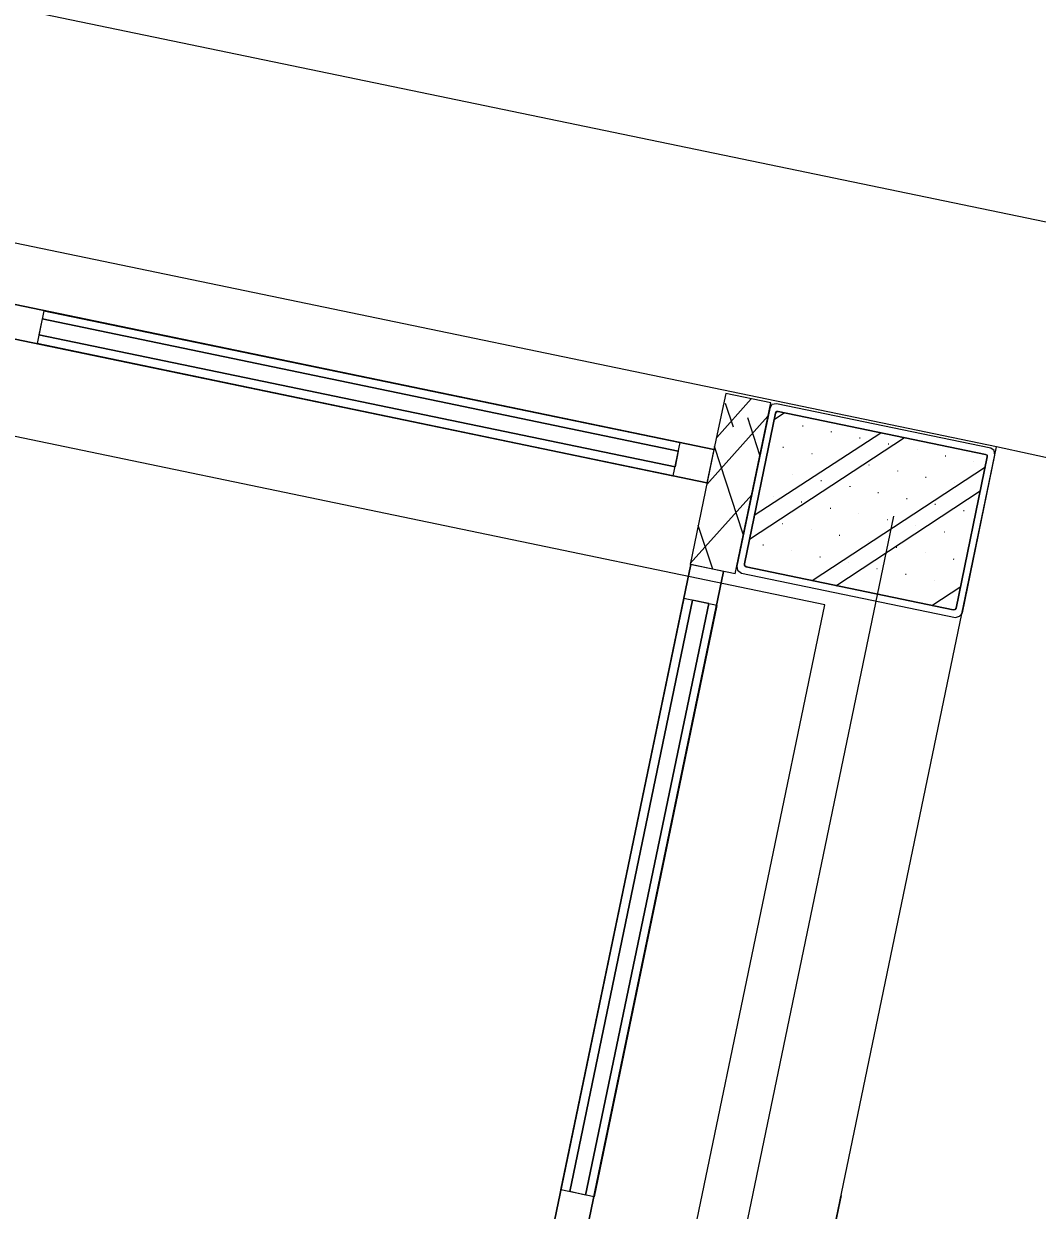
# Model space of a CAD drawing. Extents: x 81065 to 81486, y 452384 to 452681.
# Drawn here: x 81129.404 to 81131.165, y 452567.886 to 452569.948 of the extents above; entities that cross this region are included whole.
import ezdxf

# ---------------------------------------------------------------- set-up
doc = ezdxf.new("R2010")
doc.units = 0
doc.layers.add('B-BH-VH-KANTOPSLUITING-GV', color=7, linetype='Continuous')

msp = doc.modelspace()

# ---------------------------------------------------------------- linework, layer by layer
at = {"layer": 'B-BH-VH-KANTOPSLUITING-GV'}
for p, q in [((81131.0942, 452569.2132), (81080.767, 452579.6601)), ((81083.9651, 452579.4044), (81132.8401, 452569.2593)), ((81130.7961, 452568.9384), (81119.2211, 452571.3424)), ((81127.0541, 452569.9454), (81130.6031, 452569.2084)), ((81130.6031, 452569.2084), (81127.0541, 452569.9454)), ((81127.0421, 452569.8874), (81130.5911, 452569.1504)), ((81130.5911, 452569.1504), (81127.0421, 452569.8874)), ((81129.4391, 452569.4494), (81129.4271, 452569.3924)), ((81129.4391, 452569.4494), (81129.4271, 452569.3924)), ((81129.4391, 452569.4494), (81129.4271, 452569.3924)), ((81129.4391, 452569.4494), (81129.4271, 452569.3924)), ((81129.4391, 452569.4494), (81129.4271, 452569.3924)), ((81129.4391, 452569.4494), (81129.4271, 452569.3924)), ((81129.4391, 452569.4494), (81129.4271, 452569.3924)), ((81129.4391, 452569.4494), (81129.4271, 452569.3924)), ((81129.4391, 452569.4494), (81129.4271, 452569.3924)), ((81129.4391, 452569.4494), (81129.4271, 452569.3924)), ((81129.4391, 452569.4494), (81129.4271, 452569.3924)), ((81129.4391, 452569.4494), (81129.4271, 452569.3924)), ((81129.4391, 452569.4494), (81129.4271, 452569.3924)), ((81129.4391, 452569.4494), (81129.4271, 452569.3924)), ((81129.4391, 452569.4494), (81129.4271, 452569.3924)), ((81129.4391, 452569.4494), (81129.4271, 452569.3924)), ((81129.4391, 452569.4494), (81130.5441, 452569.2204)), ((81130.5441, 452569.2204), (81129.4391, 452569.4494)), ((81129.4391, 452569.4494), (81130.5441, 452569.2204)), ((81130.5441, 452569.2204), (81129.4391, 452569.4494)), ((81129.4391, 452569.4494), (81130.5441, 452569.2204)), ((81130.5441, 452569.2204), (81129.4391, 452569.4494)), ((81129.4391, 452569.4494), (81130.5441, 452569.2204)), ((81130.5441, 452569.2204), (81129.4391, 452569.4494)), ((81129.4391, 452569.4494), (81130.5441, 452569.2204)), ((81130.5441, 452569.2204), (81129.4391, 452569.4494)), ((81129.4391, 452569.4494), (81130.5441, 452569.2204)), ((81130.5441, 452569.2204), (81129.4391, 452569.4494)), ((81129.4391, 452569.4494), (81130.5441, 452569.2204)), ((81130.5441, 452569.2204), (81129.4391, 452569.4494)), ((81129.4391, 452569.4494), (81130.5441, 452569.2204)), ((81130.5441, 452569.2204), (81129.4391, 452569.4494)), ((81129.4361, 452569.4354), (81129.4301, 452569.4074)), ((81129.4361, 452569.4354), (81129.4301, 452569.4074)), ((81129.4361, 452569.4354), (81129.4301, 452569.4074)), ((81129.4361, 452569.4354), (81129.4301, 452569.4074)), ((81129.4361, 452569.4354), (81129.4301, 452569.4074)), ((81129.4361, 452569.4354), (81129.4301, 452569.4074)), ((81129.4361, 452569.4354), (81129.4301, 452569.4074)), ((81129.4361, 452569.4354), (81129.4301, 452569.4074)), ((81129.4361, 452569.4354), (81129.4301, 452569.4074)), ((81129.4361, 452569.4354), (81129.4301, 452569.4074)), ((81129.4361, 452569.4354), (81129.4301, 452569.4074)), ((81129.4361, 452569.4354), (81129.4301, 452569.4074)), ((81129.4361, 452569.4354), (81129.4301, 452569.4074)), ((81129.4361, 452569.4354), (81129.4301, 452569.4074)), ((81129.4361, 452569.4354), (81129.4301, 452569.4074)), ((81129.4361, 452569.4354), (81129.4301, 452569.4074)), ((81129.4361, 452569.4354), (81130.5411, 452569.2054)), ((81130.5411, 452569.2054), (81129.4361, 452569.4354)), ((81130.5411, 452569.2054), (81129.4361, 452569.4354)), ((81129.4361, 452569.4354), (81130.5411, 452569.2054)), ((81130.5411, 452569.2054), (81129.4361, 452569.4354)), ((81129.4361, 452569.4354), (81130.5411, 452569.2054)), ((81130.5411, 452569.2054), (81129.4361, 452569.4354)), ((81129.4361, 452569.4354), (81130.5411, 452569.2054)), ((81130.5411, 452569.2054), (81129.4361, 452569.4354)), ((81129.4361, 452569.4354), (81130.5411, 452569.2054)), ((81129.4361, 452569.4354), (81130.5411, 452569.2054)), ((81130.5411, 452569.2054), (81129.4361, 452569.4354)), ((81129.4361, 452569.4354), (81130.5411, 452569.2054)), ((81130.5411, 452569.2054), (81129.4361, 452569.4354)), ((81129.4361, 452569.4354), (81130.5411, 452569.2054)), ((81130.5411, 452569.2054), (81129.4361, 452569.4354)), ((81129.4301, 452569.4074), (81130.5361, 452569.1784)), ((81130.5361, 452569.1784), (81129.4301, 452569.4074)), ((81130.5361, 452569.1784), (81129.4301, 452569.4074)), ((81129.4301, 452569.4074), (81130.5361, 452569.1784)), ((81130.5361, 452569.1784), (81129.4301, 452569.4074)), ((81129.4301, 452569.4074), (81130.5361, 452569.1784)), ((81130.5361, 452569.1784), (81129.4301, 452569.4074)), ((81129.4301, 452569.4074), (81130.5361, 452569.1784)), ((81130.5361, 452569.1784), (81129.4301, 452569.4074)), ((81129.4301, 452569.4074), (81130.5361, 452569.1784)), ((81129.4301, 452569.4074), (81130.5361, 452569.1784)), ((81130.5361, 452569.1784), (81129.4301, 452569.4074)), ((81129.4301, 452569.4074), (81130.5361, 452569.1784)), ((81130.5361, 452569.1784), (81129.4301, 452569.4074)), ((81129.4301, 452569.4074), (81130.5361, 452569.1784)), ((81130.5361, 452569.1784), (81129.4301, 452569.4074)), ((81129.4271, 452569.3924), (81130.5321, 452569.1624)), ((81130.5321, 452569.1624), (81129.4271, 452569.3924)), ((81129.4271, 452569.3924), (81130.5321, 452569.1624)), ((81130.5321, 452569.1624), (81129.4271, 452569.3924)), ((81129.4271, 452569.3924), (81130.5321, 452569.1624)), ((81130.5321, 452569.1624), (81129.4271, 452569.3924)), ((81129.4271, 452569.3924), (81130.5321, 452569.1624)), ((81130.5321, 452569.1624), (81129.4271, 452569.3924)), ((81129.4271, 452569.3924), (81130.5321, 452569.1624)), ((81130.5321, 452569.1624), (81129.4271, 452569.3924)), ((81129.4271, 452569.3924), (81130.5321, 452569.1624)), ((81130.5321, 452569.1624), (81129.4271, 452569.3924)), ((81129.4271, 452569.3924), (81130.5321, 452569.1624)), ((81130.5321, 452569.1624), (81129.4271, 452569.3924)), ((81129.4271, 452569.3924), (81130.5321, 452569.1624)), ((81130.5321, 452569.1624), (81129.4271, 452569.3924)), ((81130.6241, 452569.3054), (81130.6071, 452569.2274)), ((81130.7021, 452569.2894), (81130.6241, 452569.3054)), ((81130.6081, 452569.2294), (81130.6681, 452569.2964)), ((81130.6371, 452569.2474), (81130.6231, 452569.2884)), ((81130.6371, 452569.2474), (81130.6231, 452569.2884)), ((81130.6401, 452568.9924), (81130.7021, 452569.2894)), ((81130.7041, 452569.2864), (81130.7001, 452569.2794)), ((81130.7121, 452569.2874), (81130.7041, 452569.2864)), ((81131.0841, 452569.2104), (81130.7121, 452569.2874)), ((81130.5911, 452569.1474), (81130.6971, 452569.2664)), ((81130.7001, 452569.2794), (81130.6431, 452569.0054)), ((81130.6561, 452569.0094), (81130.7101, 452569.2714)), ((81130.7101, 452569.2714), (81130.6561, 452569.0094)), ((81130.6831, 452569.1984), (81130.6621, 452569.2634)), ((81130.7081, 452569.2604), (81130.7261, 452569.2724)), ((81130.7101, 452569.2714), (81130.7121, 452569.2744)), ((81130.7121, 452569.2744), (81130.7101, 452569.2714)), ((81130.7121, 452569.2744), (81130.7151, 452569.2744)), ((81130.7151, 452569.2744), (81130.7121, 452569.2744)), ((81130.7151, 452569.2744), (81131.0751, 452569.1994)), ((81131.0751, 452569.1994), (81130.7151, 452569.2744)), ((81130.7081, 452569.2594), (81130.7081, 452569.2594)), ((81130.7571, 452569.2494), (81130.7581, 452569.2494)), ((81130.8071, 452569.2394), (81130.8071, 452569.2384)), ((81130.5441, 452569.2204), (81130.5321, 452569.1624)), ((81130.5441, 452569.2204), (81130.5321, 452569.1624)), ((81130.5441, 452569.2204), (81130.5321, 452569.1624)), ((81130.5441, 452569.2204), (81130.5321, 452569.1624)), ((81130.5441, 452569.2204), (81130.5321, 452569.1624)), ((81130.5441, 452569.2204), (81130.5321, 452569.1624)), ((81130.5441, 452569.2204), (81130.5321, 452569.1624)), ((81130.5441, 452569.2204), (81130.5321, 452569.1624)), ((81130.5441, 452569.2204), (81130.5321, 452569.1624)), ((81130.5441, 452569.2204), (81130.5321, 452569.1624)), ((81130.5441, 452569.2204), (81130.5321, 452569.1624)), ((81130.5441, 452569.2204), (81130.5321, 452569.1624)), ((81130.5441, 452569.2204), (81130.5321, 452569.1624)), ((81130.5441, 452569.2204), (81130.5321, 452569.1624)), ((81130.5441, 452569.2204), (81130.5321, 452569.1624)), ((81130.5441, 452569.2204), (81130.5321, 452569.1624)), ((81130.6071, 452569.2274), (81130.5621, 452569.0084)), ((81130.6651, 452569.0524), (81130.9341, 452569.2294)), ((81130.6731, 452569.0944), (81130.8931, 452569.2374)), ((81130.8561, 452569.2284), (81130.8571, 452569.2284)), ((81122.2553, 452526.6302), (81131.0942, 452569.2132)), ((81130.5411, 452569.2054), (81130.5361, 452569.1784)), ((81130.5411, 452569.2054), (81130.5361, 452569.1784)), ((81130.5411, 452569.2054), (81130.5361, 452569.1784)), ((81130.5411, 452569.2054), (81130.5361, 452569.1784)), ((81130.5411, 452569.2054), (81130.5361, 452569.1784)), ((81130.5411, 452569.2054), (81130.5361, 452569.1784)), ((81130.5411, 452569.2054), (81130.5361, 452569.1784)), ((81130.5411, 452569.2054), (81130.5361, 452569.1784)), ((81130.5411, 452569.2054), (81130.5361, 452569.1784)), ((81130.5411, 452569.2054), (81130.5361, 452569.1784)), ((81130.5411, 452569.2054), (81130.5361, 452569.1784)), ((81130.5411, 452569.2054), (81130.5361, 452569.1784)), ((81130.5411, 452569.2054), (81130.5361, 452569.1784)), ((81130.5411, 452569.2054), (81130.5361, 452569.1784)), ((81130.5411, 452569.2054), (81130.5361, 452569.1784)), ((81130.5411, 452569.2054), (81130.5361, 452569.1784)), ((81130.6031, 452569.2084), (81130.5911, 452569.1504)), ((81130.6031, 452569.2084), (81130.5911, 452569.1504)), ((81130.6541, 452569.0614), (81130.6041, 452569.2134)), ((81130.7231, 452569.2124), (81130.7241, 452569.2124)), ((81130.7731, 452569.2014), (81130.7741, 452569.2014)), ((81130.9061, 452569.2184), (81130.9071, 452569.2184)), ((81130.9561, 452569.2084), (81130.9561, 452569.2084)), ((81131.0351, 452568.9244), (81131.0911, 452569.1984)), ((81131.0751, 452569.1994), (81131.0781, 452569.1984)), ((81131.0781, 452569.1984), (81131.0751, 452569.1994)), ((81131.0781, 452569.1984), (81131.0781, 452569.1954)), ((81131.0781, 452569.1954), (81131.0781, 452569.1984)), ((81131.0901, 452569.2064), (81131.0841, 452569.2104)), ((81131.0911, 452569.1984), (81131.0901, 452569.2064)), ((81144.227, 452566.3465), (81131.0942, 452569.2132)), ((81130.7741, 452568.9804), (81131.0751, 452569.1784)), ((81130.8231, 452569.1914), (81130.8231, 452569.1914)), ((81130.8721, 452569.1814), (81130.8731, 452569.1814)), ((81131.0051, 452569.1974), (81131.0061, 452569.1974)), ((81131.0781, 452569.1954), (81131.0241, 452568.9324)), ((81131.0241, 452568.9324), (81131.0781, 452569.1954)), ((81131.0551, 452569.1874), (81131.0551, 452569.1874)), ((81130.6901, 452569.1744), (81130.6911, 452569.1744)), ((81130.7401, 452569.1644), (81130.7401, 452569.1644)), ((81130.9221, 452569.1714), (81130.9221, 452569.1704)), ((81130.9711, 452569.1604), (81130.9721, 452569.1604)), ((81130.7891, 452569.1544), (81130.7901, 452569.1544)), ((81130.8151, 452568.9714), (81131.0661, 452569.1364)), ((81130.8391, 452569.1444), (81130.8391, 452569.1434)), ((81131.0211, 452569.1504), (81131.0211, 452569.1504)), ((81130.5621, 452569.0104), (81130.6691, 452569.1294)), ((81130.7061, 452569.1274), (81130.7061, 452569.1274)), ((81130.7551, 452569.1174), (81130.7561, 452569.1174)), ((81130.8881, 452569.1334), (81130.8891, 452569.1334)), ((81130.9381, 452569.1234), (81130.9391, 452569.1234)), ((81130.8051, 452569.1064), (81130.8061, 452569.1064)), ((81130.8551, 452569.0964), (81130.8551, 452569.0964)), ((81130.9871, 452569.1134), (81130.9881, 452569.1134)), ((81131.0371, 452569.1024), (81131.0381, 452569.1024)), ((81123.1371, 452531.6334), (81130.9161, 452569.0924)), ((81130.6011, 452569.0004), (81130.5761, 452569.0764)), ((81130.6011, 452569.0004), (81130.5761, 452569.0764)), ((81130.6731, 452569.0904), (81130.6731, 452569.0894)), ((81130.7221, 452569.0794), (81130.7231, 452569.0794)), ((81130.9041, 452569.0864), (81130.9051, 452569.0864)), ((81130.9541, 452569.0754), (81130.9541, 452569.0754)), ((81130.7721, 452569.0694), (81130.7721, 452569.0694)), ((81130.8211, 452569.0594), (81130.8221, 452569.0594)), ((81131.0031, 452569.0654), (81131.0041, 452569.0654)), ((81130.6881, 452569.0424), (81130.6891, 452569.0424)), ((81130.8711, 452569.0484), (81130.8711, 452569.0484)), ((81130.9201, 452569.0384), (81130.9211, 452569.0384)), ((81130.7381, 452569.0324), (81130.7381, 452569.0324)), ((81130.7871, 452569.0224), (81130.7881, 452569.0214)), ((81130.9701, 452569.0284), (81130.9701, 452569.0284)), ((81131.0191, 452569.0184), (81131.0201, 452569.0174)), ((81129.6481, 452564.6024), (81130.5631, 452569.0084)), ((81130.5631, 452569.0084), (81129.6481, 452564.6024)), ((81129.7051, 452564.5904), (81130.6201, 452568.9964)), ((81130.6201, 452568.9964), (81129.7051, 452564.5904)), ((81130.6401, 452568.9924), (81130.5621, 452569.0084)), ((81130.6201, 452568.9964), (81130.5631, 452569.0084)), ((81130.6201, 452568.9964), (81130.5631, 452569.0084)), ((81130.6401, 452568.9924), (81130.6401, 452568.9924)), ((81130.6431, 452569.0054), (81130.6441, 452568.9984)), ((81130.6441, 452568.9984), (81130.6511, 452568.9934)), ((81130.6511, 452568.9934), (81131.0231, 452568.9164)), ((81130.6561, 452569.0064), (81130.6561, 452569.0094)), ((81130.6561, 452569.0094), (81130.6561, 452569.0064)), ((81130.6591, 452569.0044), (81130.6561, 452569.0064)), ((81130.6561, 452569.0064), (81130.6591, 452569.0044)), ((81131.0191, 452568.9294), (81130.6591, 452569.0044)), ((81130.6591, 452569.0044), (81131.0191, 452568.9294)), ((81130.7051, 452568.9954), (81130.7051, 452568.9944)), ((81130.8371, 452569.0114), (81130.8371, 452569.0114)), ((81130.8861, 452569.0014), (81130.8871, 452569.0014)), ((81130.7541, 452568.9844), (81130.7551, 452568.9844)), ((81130.8041, 452568.9744), (81130.8041, 452568.9744)), ((81130.9361, 452568.9914), (81130.9371, 452568.9914)), ((81130.9861, 452568.9804), (81130.9861, 452568.9804)), ((81130.8531, 452568.9644), (81130.8541, 452568.9644)), ((81130.9031, 452568.9534), (81130.9031, 452568.9534)), ((81130.9821, 452568.9374), (81131.0321, 452568.9704)), ((81129.8811, 452564.5324), (81130.7961, 452568.9384)), ((81130.3371, 452567.9214), (81130.5511, 452568.9494)), ((81130.5511, 452568.9494), (81130.3371, 452567.9214)), ((81130.3371, 452567.9214), (81130.5511, 452568.9494)), ((81130.5511, 452568.9494), (81130.3371, 452567.9214)), ((81130.3371, 452567.9214), (81130.5511, 452568.9494)), ((81130.5511, 452568.9494), (81130.3371, 452567.9214)), ((81130.3371, 452567.9214), (81130.5511, 452568.9494)), ((81130.5511, 452568.9494), (81130.3371, 452567.9214)), ((81130.3371, 452567.9214), (81130.5511, 452568.9494)), ((81130.5511, 452568.9494), (81130.3371, 452567.9214)), ((81130.3371, 452567.9214), (81130.5511, 452568.9494)), ((81130.5511, 452568.9494), (81130.3371, 452567.9214)), ((81130.3371, 452567.9214), (81130.5511, 452568.9494)), ((81130.5511, 452568.9494), (81130.3371, 452567.9214)), ((81130.3371, 452567.9214), (81130.5511, 452568.9494)), ((81130.5511, 452568.9494), (81130.3371, 452567.9214)), ((81130.3531, 452567.9184), (81130.5661, 452568.9464)), ((81130.5661, 452568.9464), (81130.3531, 452567.9184)), ((81130.3531, 452567.9184), (81130.5661, 452568.9464)), ((81130.5661, 452568.9464), (81130.3531, 452567.9184)), ((81130.3531, 452567.9184), (81130.5661, 452568.9464)), ((81130.5661, 452568.9464), (81130.3531, 452567.9184)), ((81130.3531, 452567.9184), (81130.5661, 452568.9464)), ((81130.5661, 452568.9464), (81130.3531, 452567.9184)), ((81130.5661, 452568.9464), (81130.3531, 452567.9184)), ((81130.3531, 452567.9184), (81130.5661, 452568.9464)), ((81130.5661, 452568.9464), (81130.3531, 452567.9184)), ((81130.3531, 452567.9184), (81130.5661, 452568.9464)), ((81130.5661, 452568.9464), (81130.3531, 452567.9184)), ((81130.3531, 452567.9184), (81130.5661, 452568.9464)), ((81130.5661, 452568.9464), (81130.3531, 452567.9184)), ((81130.3531, 452567.9184), (81130.5661, 452568.9464)), ((81130.3801, 452567.9124), (81130.5941, 452568.9404)), ((81130.5941, 452568.9404), (81130.3801, 452567.9124)), ((81130.3801, 452567.9124), (81130.5941, 452568.9404)), ((81130.5941, 452568.9404), (81130.3801, 452567.9124)), ((81130.3801, 452567.9124), (81130.5941, 452568.9404)), ((81130.5941, 452568.9404), (81130.3801, 452567.9124)), ((81130.3801, 452567.9124), (81130.5941, 452568.9404)), ((81130.5941, 452568.9404), (81130.3801, 452567.9124)), ((81130.5941, 452568.9404), (81130.3801, 452567.9124)), ((81130.3801, 452567.9124), (81130.5941, 452568.9404)), ((81130.5941, 452568.9404), (81130.3801, 452567.9124)), ((81130.3801, 452567.9124), (81130.5941, 452568.9404)), ((81130.5941, 452568.9404), (81130.3801, 452567.9124)), ((81130.3801, 452567.9124), (81130.5941, 452568.9404)), ((81130.5941, 452568.9404), (81130.3801, 452567.9124)), ((81130.3801, 452567.9124), (81130.5941, 452568.9404)), ((81130.3951, 452567.9094), (81130.6081, 452568.9374)), ((81130.6081, 452568.9374), (81130.3951, 452567.9094)), ((81130.3951, 452567.9094), (81130.6081, 452568.9374)), ((81130.6081, 452568.9374), (81130.3951, 452567.9094)), ((81130.3951, 452567.9094), (81130.6081, 452568.9374)), ((81130.6081, 452568.9374), (81130.3951, 452567.9094)), ((81130.3951, 452567.9094), (81130.6081, 452568.9374)), ((81130.6081, 452568.9374), (81130.3951, 452567.9094)), ((81130.3951, 452567.9094), (81130.6081, 452568.9374)), ((81130.6081, 452568.9374), (81130.3951, 452567.9094)), ((81130.3951, 452567.9094), (81130.6081, 452568.9374)), ((81130.6081, 452568.9374), (81130.3951, 452567.9094)), ((81130.3951, 452567.9094), (81130.6081, 452568.9374)), ((81130.6081, 452568.9374), (81130.3951, 452567.9094)), ((81130.3951, 452567.9094), (81130.6081, 452568.9374)), ((81130.6081, 452568.9374), (81130.3951, 452567.9094)), ((81130.6081, 452568.9374), (81130.5511, 452568.9494)), ((81130.6081, 452568.9374), (81130.5511, 452568.9494)), ((81130.6081, 452568.9374), (81130.5511, 452568.9494)), ((81130.6081, 452568.9374), (81130.5511, 452568.9494)), ((81130.6081, 452568.9374), (81130.5511, 452568.9494)), ((81130.6081, 452568.9374), (81130.5511, 452568.9494)), ((81130.6081, 452568.9374), (81130.5511, 452568.9494)), ((81130.6081, 452568.9374), (81130.5511, 452568.9494)), ((81130.6081, 452568.9374), (81130.5511, 452568.9494)), ((81130.6081, 452568.9374), (81130.5511, 452568.9494)), ((81130.6081, 452568.9374), (81130.5511, 452568.9494)), ((81130.6081, 452568.9374), (81130.5511, 452568.9494)), ((81130.6081, 452568.9374), (81130.5511, 452568.9494)), ((81130.6081, 452568.9374), (81130.5511, 452568.9494)), ((81130.6081, 452568.9374), (81130.5511, 452568.9494)), ((81130.6081, 452568.9374), (81130.5511, 452568.9494)), ((81130.5941, 452568.9404), (81130.5661, 452568.9464)), ((81130.5941, 452568.9404), (81130.5661, 452568.9464)), ((81130.5941, 452568.9404), (81130.5661, 452568.9464)), ((81130.5941, 452568.9404), (81130.5661, 452568.9464)), ((81130.5941, 452568.9404), (81130.5661, 452568.9464)), ((81130.5941, 452568.9404), (81130.5661, 452568.9464)), ((81130.5941, 452568.9404), (81130.5661, 452568.9464)), ((81130.5941, 452568.9404), (81130.5661, 452568.9464)), ((81130.5941, 452568.9404), (81130.5661, 452568.9464)), ((81130.5941, 452568.9404), (81130.5661, 452568.9464)), ((81130.5941, 452568.9404), (81130.5661, 452568.9464)), ((81130.5941, 452568.9404), (81130.5661, 452568.9464)), ((81130.5941, 452568.9404), (81130.5661, 452568.9464)), ((81130.5941, 452568.9404), (81130.5661, 452568.9464)), ((81130.5941, 452568.9404), (81130.5661, 452568.9464)), ((81130.5941, 452568.9404), (81130.5661, 452568.9464)), ((81130.9521, 452568.9434), (81130.9531, 452568.9434)), ((81131.0021, 452568.9334), (81131.0021, 452568.9334)), ((81131.0221, 452568.9304), (81131.0191, 452568.9294)), ((81131.0191, 452568.9294), (81131.0221, 452568.9304)), ((81131.0241, 452568.9324), (81131.0221, 452568.9304)), ((81131.0221, 452568.9304), (81131.0241, 452568.9324)), ((81131.0231, 452568.9164), (81131.0301, 452568.9184)), ((81131.0301, 452568.9184), (81131.0351, 452568.9244)), ((81130.3951, 452567.9094), (81130.3371, 452567.9214)), ((81130.3951, 452567.9094), (81130.3371, 452567.9214)), ((81130.3951, 452567.9094), (81130.3371, 452567.9214)), ((81130.3951, 452567.9094), (81130.3371, 452567.9214)), ((81130.3951, 452567.9094), (81130.3371, 452567.9214)), ((81130.3951, 452567.9094), (81130.3371, 452567.9214)), ((81130.3951, 452567.9094), (81130.3371, 452567.9214)), ((81130.3951, 452567.9094), (81130.3371, 452567.9214)), ((81130.3951, 452567.9094), (81130.3371, 452567.9214)), ((81130.3951, 452567.9094), (81130.3371, 452567.9214)), ((81130.3951, 452567.9094), (81130.3371, 452567.9214)), ((81130.3951, 452567.9094), (81130.3371, 452567.9214)), ((81130.3951, 452567.9094), (81130.3371, 452567.9214)), ((81130.3951, 452567.9094), (81130.3371, 452567.9214)), ((81130.3951, 452567.9094), (81130.3371, 452567.9214)), ((81130.3951, 452567.9094), (81130.3371, 452567.9214)), ((81130.8241, 452567.9114), (81130.3161, 452565.4634)), ((81130.3801, 452567.9124), (81130.3531, 452567.9184)), ((81130.3801, 452567.9124), (81130.3531, 452567.9184)), ((81130.3801, 452567.9124), (81130.3531, 452567.9184)), ((81130.3801, 452567.9124), (81130.3531, 452567.9184)), ((81130.3801, 452567.9124), (81130.3531, 452567.9184)), ((81130.3801, 452567.9124), (81130.3531, 452567.9184)), ((81130.3801, 452567.9124), (81130.3531, 452567.9184)), ((81130.3801, 452567.9124), (81130.3531, 452567.9184)), ((81130.3801, 452567.9124), (81130.3531, 452567.9184)), ((81130.3801, 452567.9124), (81130.3531, 452567.9184)), ((81130.3801, 452567.9124), (81130.3531, 452567.9184)), ((81130.3801, 452567.9124), (81130.3531, 452567.9184)), ((81130.3801, 452567.9124), (81130.3531, 452567.9184)), ((81130.3801, 452567.9124), (81130.3531, 452567.9184)), ((81130.3801, 452567.9124), (81130.3531, 452567.9184)), ((81130.3801, 452567.9124), (81130.3531, 452567.9184))]:
    msp.add_line(p, q, dxfattribs=at)

doc.saveas('drawing.dxf')
